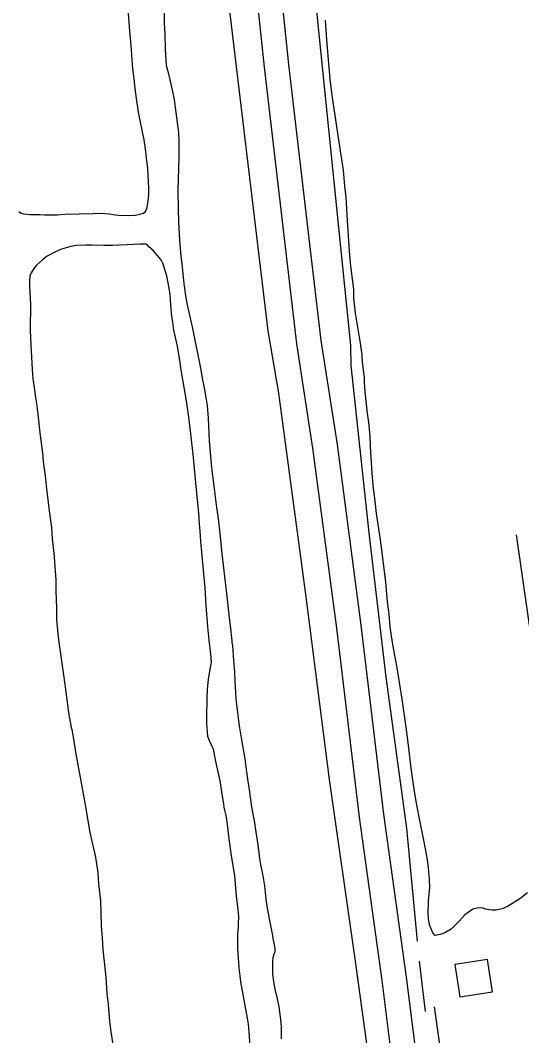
# Model space of a CAD drawing. Extents: x 3508733 to 3546731, y 546897 to 572481.
# Drawn here: x 3531936 to 3532544, y 566695 to 567928 of the extents above; entities that cross this region are included whole.
import ezdxf

# ---------------------------------------------------------------- set-up
doc = ezdxf.new("R2010")
doc.units = 0
for name, color, linetype in [('V-BLDG-OTLN', 7, 'Continuous'), ('V-ROAD-CNTR', 7, 'Continuous'), ('V-SITE-VEGE', 7, 'Continuous'), ('V-TOPO-SHOR', 7, 'Continuous')]:
    doc.layers.add(name, color=color, linetype=linetype)

msp = doc.modelspace()

# ---------------------------------------------------------------- linework, layer by layer
at = {"layer": 'V-BLDG-OTLN'}
msp.add_lwpolyline([(3532508.6, 566747.9), (3532502.5, 566787.4), (3532463, 566781.3), (3532469.1, 566741.8)], close=True, dxfattribs=at)
at = {"layer": 'V-ROAD-CNTR'}
for points in [[(3532401.2, 566551.2), (3532374.6, 566761.8), (3532347.2, 566960.1), (3532319.6, 567189.5), (3532290.7, 567408.1), (3532271.2, 567534.8), (3532256.5, 567659.3), (3532231.8, 567870.7), (3532211.4, 568066.7), (3532193.3, 568249.3), (3532174.8, 568465.5), (3532161.5, 568606.9), (3532151.1, 568735), (3532144.6, 568812.1), (3532130.3, 568974.9)], [(3532671.1, 564766.9), (3532668.2, 564788.8), (3532661.4, 564838.1), (3532632.2, 565034.1), (3532609.1, 565180.4), (3532591.2, 565330.3), (3532563.8, 565525.1), (3532538.3, 565728.5), (3532511.1, 565938), (3532486, 566134.4), (3532458.8, 566348), (3532431, 566555.1), (3532404.3, 566765.7), (3532377, 566963.9), (3532349.3, 567193.3), (3532320.4, 567412.4), (3532300.9, 567538.8), (3532286.3, 567662.8), (3532261.6, 567874), (3532241.2, 568069.8), (3532223.2, 568252.1), (3532204.7, 568468.2), (3532191.4, 568609.6), (3532182.2, 568723)], [(3532601.6, 566899.9), (3532591.5, 566929.3), (3532537.8, 567302.9)], [(3532437.7, 566729.9), (3532454.1, 566615.5), (3532491, 566322.2), (3532533, 565982.6), (3532593.5, 565578.1), (3532651.5, 565117.2), (3532699.7, 564747.3)]]:
    msp.add_lwpolyline(points, dxfattribs=at)
at = {"layer": 'V-SITE-VEGE'}
for points in [[(3532091.8, 567724.3), (3532090.3, 567748.2), (3532089, 567760.1), (3532088.1, 567768.9), (3532086, 567782.4), (3532081.3, 567805.8), (3532079.2, 567816.2), (3532076.7, 567832.7), (3532075.2, 567844.9), (3532074, 567856.5), (3532072.3, 567868.5), (3532070.8, 567885.5), (3532070, 567897.2), (3532068.6, 567914.3), (3532067.9, 567925), (3532066.5, 567941.7)], [(3532110.2, 567936.3), (3532110.4, 567923.9), (3532111, 567911.1), (3532111.4, 567892.6), (3532112.8, 567872.9), (3532115.1, 567864.3), (3532120.5, 567841.3), (3532122.2, 567831.3), (3532124.5, 567815.7), (3532127.5, 567791.2), (3532127.9, 567780.6), (3532128, 567761.8), (3532126.9, 567720.1), (3532127.4, 567698.7), (3532127.6, 567683.1), (3532128.8, 567660.5), (3532130.1, 567645.6), (3532132.3, 567624.4), (3532133.5, 567611.1), (3532136.2, 567592.9), (3532138.2, 567582.3), (3532144.1, 567555.4), (3532154.7, 567503.1), (3532156.5, 567493.1), (3532158.4, 567483.3), (3532161, 567469.6), (3532162.3, 567460), (3532163.5, 567444.6), (3532165, 567416.9), (3532167.4, 567388.9), (3532168.6, 567378.1), (3532170.6, 567362.1), (3532173.9, 567335.9), (3532175.4, 567325.4), (3532177.7, 567304.9), (3532180.4, 567279.7), (3532186, 567231.5), (3532189.1, 567202.3), (3532190.4, 567192.8), (3532192.3, 567174.3), (3532192.4, 567172.3), (3532193.2, 567168), (3532193.6, 567163.6), (3532194, 567155.7), (3532195.5, 567136), (3532196.1, 567126.1), (3532196.7, 567111.2), (3532197.6, 567099.9), (3532201.4, 567071.1), (3532203.6, 567056.5), (3532208, 567031), (3532209.2, 567021.1), (3532211.4, 567006.1)], [(3532507.9, 566847.4), (3532502.4, 566848), (3532500, 566848.5), (3532496.8, 566849.7), (3532494.2, 566850), (3532490.1, 566849.8), (3532484.8, 566848.4), (3532475.1, 566841.7), (3532468.5, 566834.3), (3532458.7, 566824.1), (3532451, 566819.8), (3532445.2, 566817.5), (3532438.9, 566816.6), (3532436.3, 566819.5), (3532432.3, 566829.4), (3532431.1, 566836.9), (3532430.7, 566844.1), (3532430.9, 566857.9), (3532431.6, 566862.9), (3532432.5, 566874.7), (3532432.1, 566884.4), (3532431, 566899.1), (3532429.7, 566908.5), (3532427.9, 566919.6), (3532424.2, 566938.2), (3532421.2, 566952.2), (3532417.3, 566972.5), (3532414.8, 566986.5), (3532411.7, 567008), (3532409.6, 567022.7), (3532407, 567044.2), (3532405.6, 567056.7), (3532404.1, 567069.5), (3532398.9, 567103.3), (3532393.2, 567139.1), (3532387.3, 567172.1), (3532384.6, 567191.2), (3532383.1, 567206.7), (3532381.3, 567221.6), (3532379.3, 567245.5), (3532374.4, 567284.8), (3532372.2, 567299.6), (3532368.1, 567328.8), (3532365.9, 567347.6), (3532364.3, 567359), (3532362.8, 567377.3), (3532360.8, 567410.1), (3532360.2, 567422.6), (3532358.4, 567439.5), (3532357.1, 567450.4), (3532354.2, 567476.7), (3532353.4, 567488.3), (3532353.2, 567494.3), (3532352.7, 567499.4), (3532351, 567513.1), (3532350.5, 567519.1), (3532350.6, 567521.3), (3532349, 567532.9), (3532347.2, 567542.8), (3532344.4, 567559.9), (3532342.6, 567572), (3532340.6, 567590.1), (3532340.3, 567601.2), (3532336.9, 567629.2), (3532335.2, 567647.5), (3532332.5, 567691.2), (3532331, 567712.7), (3532329.5, 567726.4), (3532327.8, 567745.7), (3532322.8, 567779.5), (3532318.5, 567806.6), (3532314, 567836.5), (3532311.8, 567856.3), (3532310.5, 567870.3), (3532307.7, 567904.1), (3532306, 567927.7)], [(3531933.8, 567695.3), (3531936.7, 567693.6), (3531939.5, 567692.5), (3531944.1, 567692.1), (3531947.7, 567691.9), (3531959.3, 567691.7), (3531965, 567691.4), (3531980.3, 567691.6), (3531989.8, 567692.2), (3532023.7, 567693.2), (3532030.7, 567693.3), (3532038.7, 567693.2), (3532043.5, 567692.7), (3532050.8, 567691.4), (3532054.7, 567691), (3532067, 567690.6), (3532074.9, 567691.1), (3532079.2, 567691.8), (3532085.1, 567693.4), (3532087.4, 567695.3), (3532089.5, 567700.5), (3532091.2, 567711.6), (3532091.8, 567716.9), (3532091.8, 567724.3)], [(3531978.2, 567646.7), (3531968.2, 567641.1), (3531962.5, 567636.6), (3531955.3, 567630.3), (3531952, 567626.1), (3531948.7, 567621.1), (3531947.3, 567617.5)], [(3532215.1, 566676.9), (3532213.5, 566699), (3532212.5, 566708.6), (3532211.4, 566715.9), (3532209.4, 566726.9), (3532205.1, 566749.1), (3532203.1, 566760.2), (3532202.3, 566767.3), (3532201.3, 566777.2), (3532199.5, 566801.1), (3532199.5, 566811.7), (3532199.6, 566818), (3532200.4, 566826.9), (3532200.6, 566831.6), (3532200.7, 566838.8), (3532200.5, 566844.4), (3532198.6, 566861.1), (3532197.6, 566868.6), (3532195.8, 566889.2), (3532191.8, 566913.1), (3532188.7, 566936.9), (3532186.9, 566951.4), (3532185.7, 566960), (3532183.2, 566972.3), (3532182.8, 566976.5), (3532181.2, 566985.8), (3532179.6, 566996.6), (3532178.2, 567004.4), (3532172.7, 567029.8), (3532171, 567038.7), (3532170, 567042.8), (3532168.2, 567046.9), (3532165.5, 567051.8), (3532163.4, 567058.1), (3532162.7, 567063.9), (3532162, 567073.6), (3532162.1, 567089.4), (3532162.3, 567095.9), (3532162.4, 567104.1), (3532163, 567115), (3532164.2, 567127.7), (3532166.3, 567141.7), (3532167.2, 567145.8), (3532167.6, 567148.5), (3532167.4, 567153.6), (3532166.9, 567158.2), (3532164.8, 567175.1), (3532163.2, 567191.4), (3532161.2, 567217.1), (3532159.9, 567238.4), (3532159.3, 567247), (3532154.8, 567294.8), (3532154, 567307.2), (3532153.1, 567316.2), (3532152.3, 567329.7), (3532149, 567361.5), (3532145.9, 567396.9), (3532142.7, 567425.4), (3532140, 567445.7), (3532137.2, 567465.4), (3532132.1, 567495.9), (3532130.9, 567503.4), (3532129.4, 567515.1), (3532128, 567522), (3532126.3, 567531.8), (3532122.1, 567551.4), (3532120.6, 567561.1), (3532119.7, 567568), (3532118.4, 567582.1), (3532117.6, 567594.4), (3532116.5, 567602.5), (3532113.3, 567617.3), (3532111.8, 567622.4), (3532110, 567629.1), (3532108.7, 567632.8), (3532106.9, 567636.1), (3532104.7, 567639.4), (3532096.7, 567648), (3532091.8, 567652.6), (3532090, 567654.7), (3532088, 567655.9), (3532080.8, 567656), (3532072.5, 567655.6), (3532065.9, 567655.1), (3532055.2, 567654.7), (3532047.9, 567654.3), (3532037, 567654.2), (3532022.7, 567654.5), (3532015.3, 567654.6), (3532003.9, 567654), (3531996.9, 567652.8), (3531985.6, 567649.6), (3531978.2, 567646.7)], [(3531947.3, 567617.5), (3531946.9, 567610.6), (3531947, 567604.8), (3531947.9, 567582.4), (3531948.1, 567571.3), (3531947.6, 567563.6), (3531947.5, 567551.3), (3531948.3, 567533.1), (3531949.2, 567519.1), (3531950, 567503.8), (3531951, 567492.4), (3531952.3, 567481.7), (3531954, 567469.8), (3531955.3, 567462.3), (3531956.9, 567449.5), (3531959.2, 567426.9), (3531960.4, 567417.5), (3531962.4, 567402.4), (3531963.5, 567391.7), (3531965.7, 567374.4), (3531966.9, 567362.6), (3531970.7, 567332.1), (3531973.4, 567311.8), (3531974.3, 567297.9), (3531976.6, 567276.8), (3531977, 567269.8), (3531978.9, 567248.1), (3531978.9, 567234.6), (3531979.5, 567213.9), (3531979.7, 567199.4), (3531982.1, 567175.6), (3531984.5, 567158.4), (3531988.1, 567133.1), (3531990.4, 567115), (3531994.2, 567087.3), (3531997.3, 567068.9), (3531998.2, 567066.7), (3532000.4, 567054.9), (3532002, 567044.2), (3532003.9, 567032.6), (3532015, 566970.8), (3532017.9, 566953.1), (3532020.2, 566941.4), (3532026.9, 566911.5), (3532029.6, 566892.4), (3532030.6, 566879.2), (3532032.8, 566858.6), (3532033.2, 566844), (3532033.9, 566828.3), (3532034.8, 566813.7), (3532036, 566799.4), (3532039.3, 566766), (3532040.8, 566746.2), (3532042.3, 566732.6), (3532044, 566712.5), (3532045.7, 566699.4), (3532048.6, 566678.9)], [(3532211.4, 567006.1), (3532212.8, 566996.3), (3532216.4, 566972.6), (3532217.9, 566963.9), (3532219.4, 566955.9), (3532221.2, 566944.9), (3532224, 566926.7), (3532226, 566909.8), (3532227.1, 566902.8), (3532229.2, 566892.8), (3532230.3, 566886.6), (3532231.9, 566876.8), (3532233.7, 566860.7), (3532234.6, 566854.3), (3532236.2, 566845), (3532238.5, 566832.8), (3532239.5, 566826.6), (3532241.2, 566818.6), (3532242.3, 566813), (3532243.9, 566805.6), (3532244.5, 566801), (3532244.5, 566796.1), (3532243.4, 566793.9), (3532242, 566789.3), (3532241.6, 566784.5), (3532241.5, 566775.6), (3532241.9, 566769.3), (3532243, 566760.6), (3532243.5, 566757.7), (3532245.1, 566749.2), (3532246.5, 566743.7), (3532249.2, 566729.8), (3532250.7, 566720.5), (3532251.5, 566714.4), (3532252.2, 566705.7), (3532252.3, 566700), (3532252.2, 566690.9)], [(3532551, 566868.4), (3532542, 566860.8), (3532535.5, 566856.8), (3532526.7, 566851.8), (3532520.5, 566849), (3532512.7, 566847.4), (3532507.9, 566847.4)]]:
    msp.add_lwpolyline(points, dxfattribs=at)
at = {"layer": 'V-TOPO-SHOR'}
msp.add_line((3532427.2, 566724.3), (3532420.2, 566785.4), dxfattribs=at)
for points in [[(3532236.5, 567550.5), (3532178.9, 568030.5), (3532132.2, 568471.4), (3532104.3, 568760.4)], [(3532336.6, 567532.6), (3532275.9, 568130.2), (3532223.8, 568714.3)], [(3532426.1, 566153.2), (3532400.7, 566367.3), (3532373.3, 566561.5), (3532341.5, 566790.9), (3532310.8, 567005.7), (3532282.5, 567227.5), (3532249.2, 567475.1), (3532236.5, 567550.5)], [(3532417.5, 566809.5), (3532404.8, 566946.6), (3532379.6, 567130.1), (3532359.1, 567305.4), (3532337.1, 567508.3), (3532336.6, 567532.6)]]:
    msp.add_lwpolyline(points, dxfattribs=at)

doc.saveas('drawing.dxf')
